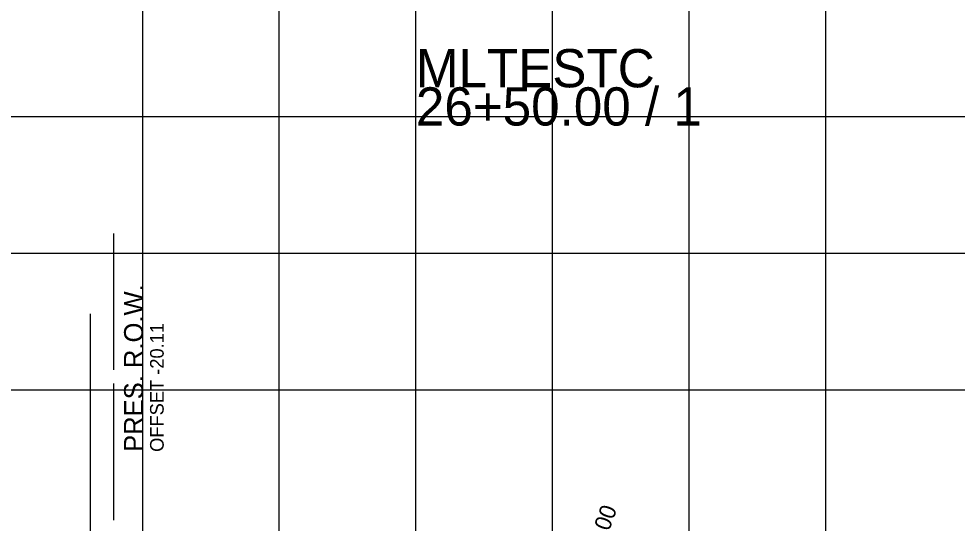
# Model space of a CAD drawing. Extents: x 1131015 to 1136271, y 133453 to 174329.
# Drawn here: x 1132301.4 to 1132370.1, y 158687.9 to 158724.8 of the extents above; entities that cross this region are included whole.
import ezdxf

# ---------------------------------------------------------------- set-up
doc = ezdxf.new("R2010")
doc.units = 0
for name, color, linetype in [('DESIGN - EARTHWORK - Excavation Limit Lines', 7, 'Continuous'), ('DESIGN - SHEET - Light Grid', 7, 'Continuous'), ('DESIGN - SHEET - Linework', 7, 'Continuous'), ('DESIGN - TYPICAL - Text', 7, 'Continuous'), ('SURVEY - PROPERTY - ROW Lines', 7, 'Continuous'), ('SURVEY - PROPERTY - ROW Lines Text', 7, 'Continuous')]:
    doc.layers.add(name, color=color, linetype=linetype)

msp = doc.modelspace()

# ---------------------------------------------------------------- linework, layer by layer
at = {"layer": 'DESIGN - EARTHWORK - Excavation Limit Lines'}
msp.add_line((1132306.612, 158703.209), (1132306.612, 158650.709), dxfattribs=at)
at = {"layer": 'DESIGN - SHEET - Light Grid'}
msp.add_line((1132340.456, 158667.655), (1132340.456, 158719.804), dxfattribs=at)
at = {"layer": 'DESIGN - SHEET - Linework'}
for p, q in [((1132310.456, 158617.655), (1132310.456, 158827.655)), ((1132320.456, 158617.655), (1132320.456, 158827.655)), ((1132330.456, 158617.655), (1132330.456, 158827.655)), ((1132340.456, 158617.655), (1132340.456, 158827.655)), ((1132350.456, 158617.655), (1132350.456, 158827.655)), ((1132360.456, 158617.655), (1132360.456, 158827.655)), ((1132190.456, 158717.655), (1132490.456, 158717.655)), ((1132190.456, 158707.655), (1132490.456, 158707.655)), ((1132190.456, 158697.655), (1132490.456, 158697.655))]:
    msp.add_line(p, q, dxfattribs=at)
at = {"layer": 'SURVEY - PROPERTY - ROW Lines'}
for p, q in [((1132308.345, 158699.108), (1132308.345, 158709.108)), ((1132308.345, 158688.108), (1132308.345, 158698.108))]:
    msp.add_line(p, q, dxfattribs=at)

# ---------------------------------------------------------------- texts
at = {"layer": 'DESIGN - SHEET - Light Grid'}
for s, p in [('MLTESTC', (1132330.456, 158719.804)), ('26+50.00 / 1', (1132330.456, 158717.004))]:
    msp.add_text(s, height=2.8, dxfattribs=at).set_placement(p)
at = {"layer": 'DESIGN - TYPICAL - Text'}
msp.add_text('  FG EL. 1000.00', height=1.2, rotation=70, dxfattribs=at).set_placement((1132341.019, 158677.452))
at = {"layer": 'SURVEY - PROPERTY - ROW Lines Text'}
for s, height, p in [('PRES. R.O.W.', 1.4, (1132310.495, 158693.108)), ('OFFSET -20.11', 1, (1132311.995, 158693.108))]:
    msp.add_text(s, height=height, rotation=90, dxfattribs=at).set_placement(p)

doc.saveas('drawing.dxf')
